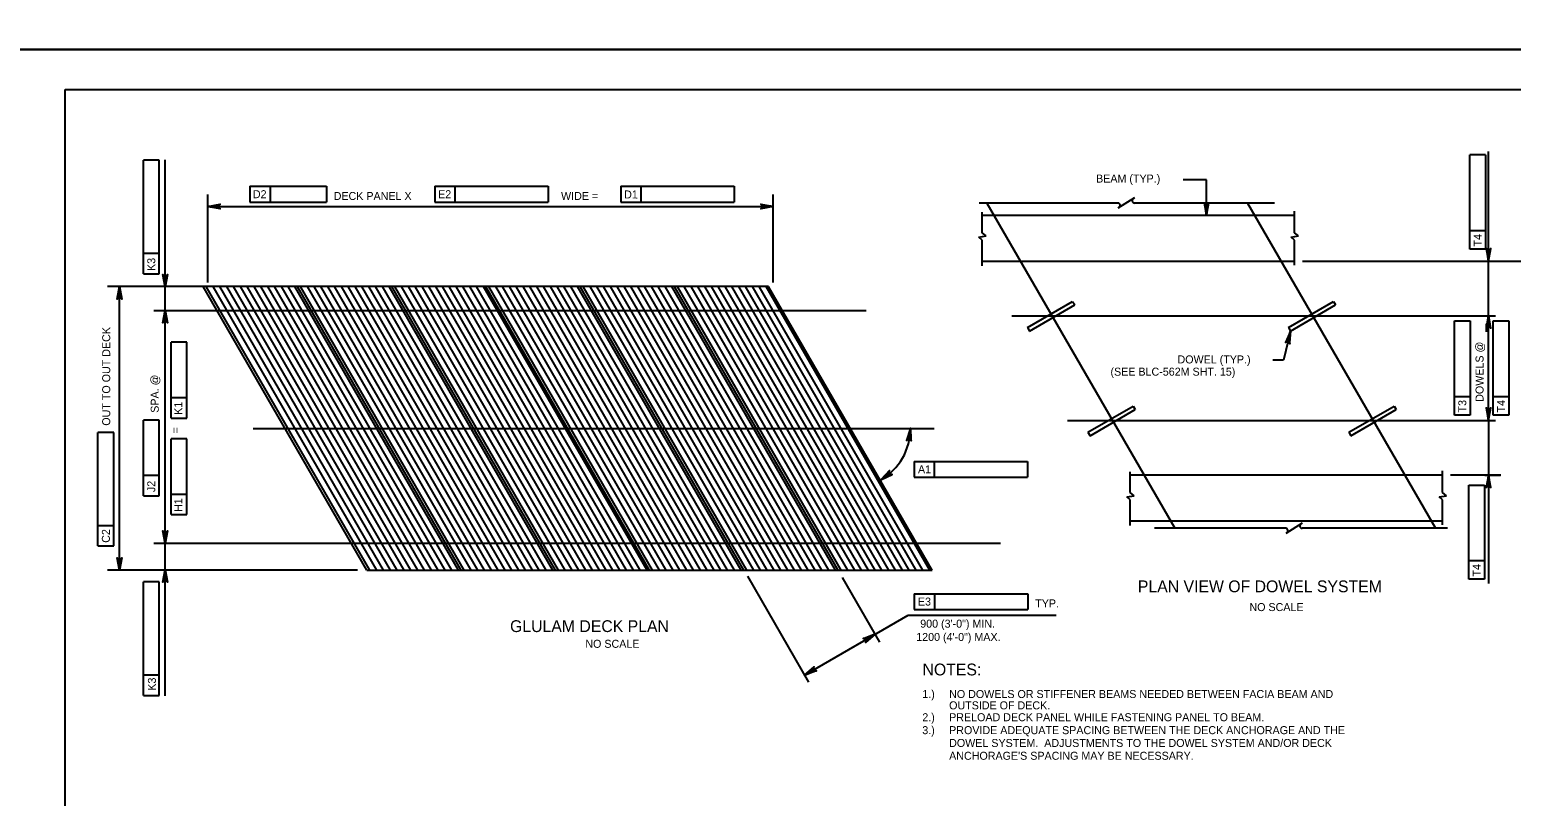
# Model space of a CAD drawing. Extents: x 638263 to 640360, y 293683 to 298655.
# Drawn here: x 639303 to 639859, y 295185 to 295473 of the extents above; entities that cross this region are included whole.
import ezdxf

# ---------------------------------------------------------------- set-up
doc = ezdxf.new("R2010")
doc.units = 0
for name, color, linetype in [('2', 7, 'Continuous'), ('3', 7, 'Continuous'), ('4', 7, 'Continuous'), ('5', 7, 'Continuous'), ('PLT-BNDY', 7, 'Continuous')]:
    doc.layers.add(name, color=color, linetype=linetype)

# ---------------------------------------------------------------- blocks, each defined once
blk = doc.blocks.new('D')
at = {"layer": '3'}
for p, q in [((-0.48575, 0.574125), (-0.574125, 0.48575)), ((0.52325, -0.6115), (-0.574125, 0.48575)), ((0.6115, -0.52325), (-0.48575, 0.574125)), ((0.6115, -0.52325), (0.52325, -0.6115))]:
    blk.add_line(p, q, dxfattribs=at)

msp = doc.modelspace()

# ---------------------------------------------------------------- linework, layer by layer
at = {"layer": '2'}
for p, q in [((639316.46, 294886.46), (639316.46, 295450.46)), ((639316.46, 295450.46), (640102.46, 295450.46)), ((639661.97, 295407.94), (639732.45, 295286.01)), ((639759.81, 295407.94), (639830.29, 295286.01)), ((639580.19, 295376.61), (639368.22, 295376.61)), ((639429.59, 295270.31), (639368.22, 295376.61)), ((639464.92, 295270.31), (639403.55, 295376.61)), ((639500.25, 295270.31), (639438.88, 295376.61)), ((639535.58, 295270.31), (639474.2, 295376.61)), ((639570.9, 295270.31), (639509.53, 295376.61)), ((639606.23, 295270.31), (639544.86, 295376.61)), ((639641.56, 295270.31), (639580.19, 295376.61)), ((639429.59, 295270.31), (639641.56, 295270.31))]:
    msp.add_line(p, q, dxfattribs=at)
at = {"layer": '3'}
for p, q in [((639711.18, 295407.94), (639659.1, 295407.94)), ((639717.33, 295409.87), (639711.16, 295406)), ((639769.93, 295407.94), (639717.39, 295407.94)), ((639660.25, 295396.78), (639660.25, 295404.51)), ((639777.32, 295403.32), (639660.25, 295403.32)), ((639777.32, 295396.78), (639777.32, 295404.88)), ((639659.03, 295395.17), (639661.79, 295395.59)), ((639660.25, 295394.07), (639659.03, 295395.17)), ((639661.79, 295395.59), (639660.25, 295396.78)), ((639660.25, 295384.46), (639660.25, 295394.07)), ((639776.1, 295395.17), (639778.86, 295395.59)), ((639777.32, 295394.07), (639776.1, 295395.17)), ((639778.86, 295395.59), (639777.32, 295396.78)), ((639777.32, 295384.65), (639777.32, 295394.07)), ((639660.25, 295386.19), (639777.32, 295386.19)), ((639784.63, 295365), (639783.84, 295366.36)), ((639671.42, 295365.68), (639852.73, 295365.71)), ((639692.3, 295326.44), (639852.73, 295326.47)), ((639807.31, 295325.76), (639806.52, 295327.12)), ((639715.75, 295299.41), (639715.75, 295307.13)), ((639832.83, 295305.95), (639715.75, 295305.95)), ((639832.83, 295299.41), (639832.83, 295307.51)), ((639714.54, 295297.8), (639717.29, 295298.22)), ((639715.75, 295296.7), (639714.54, 295297.8)), ((639717.29, 295298.22), (639715.75, 295299.41)), ((639715.75, 295287.09), (639715.75, 295296.7)), ((639831.61, 295297.8), (639834.37, 295298.22)), ((639832.83, 295296.7), (639831.61, 295297.8)), ((639834.37, 295298.22), (639832.83, 295299.41)), ((639832.83, 295287.28), (639832.83, 295296.7)), ((639715.75, 295288.82), (639832.83, 295288.82)), ((639774.08, 295286.01), (639724.93, 295286.01)), ((639780.23, 295287.94), (639774.07, 295284.07)), ((639834.78, 295286.01), (639780.3, 295286.01))]:
    msp.add_line(p, q, dxfattribs=at)
for centre, start, end in [((639711.09, 295407.03), 302.1328, 84.6714), ((639717.4, 295408.85), 120, 270), ((639774, 295285.1), 302.1328, 84.6714), ((639780.3, 295286.92), 120, 270)]:
    msp.add_arc(centre, 0.909, start, end, dxfattribs=at)
at = {"layer": '4'}
for p, q in [((639850.12, 295392.21), (639850.12, 295427.29)), ((639351.66, 295423.96), (639345.75, 295423.97)), ((639345.75, 295389.01), (639345.75, 295423.97)), ((639351.66, 295381.44), (639351.66, 295423.96)), ((639353.96, 295223.23), (639353.96, 295424.2)), ((639843.09, 295397.57), (639843.09, 295425.98)), ((639849, 295425.98), (639843.09, 295425.98)), ((639849, 295425.98), (639849, 295390.68)), ((639744.44, 295416.65), (639735.64, 295416.65)), ((639369.91, 295378.18), (639369.91, 295411.09)), ((639385.71, 295414.22), (639393.27, 295414.22)), ((639385.71, 295414.22), (639385.71, 295408.31)), ((639393.27, 295414.22), (639393.27, 295408.31)), ((639393.27, 295414.22), (639414.37, 295414.22)), ((639414.37, 295414.22), (639414.37, 295408.31)), ((639454.98, 295414.22), (639462.54, 295414.22)), ((639454.98, 295414.22), (639454.98, 295408.31)), ((639462.54, 295414.22), (639462.54, 295408.31)), ((639462.54, 295414.22), (639497.5, 295414.22)), ((639497.5, 295414.22), (639497.5, 295408.31)), ((639524.76, 295414.22), (639524.76, 295408.31)), ((639524.76, 295414.22), (639532.32, 295414.22)), ((639532.32, 295414.22), (639532.32, 295408.31)), ((639532.32, 295414.22), (639567.28, 295414.22)), ((639567.28, 295414.22), (639567.28, 295408.31)), ((639581.88, 295378.18), (639581.88, 295411.09)), ((639369.91, 295406.59), (639581.88, 295406.59)), ((639385.71, 295408.31), (639414.37, 295408.31)), ((639454.98, 295408.31), (639497.5, 295408.31)), ((639524.76, 295408.31), (639567.28, 295408.31)), ((639843.09, 295390.68), (639843.09, 295397.57)), ((639849, 295397.57), (639843.09, 295397.57)), ((639345.75, 295381.45), (639345.75, 295389.01)), ((639351.66, 295389.01), (639345.75, 295389.01)), ((639849, 295390.68), (639843.09, 295390.68)), ((639850.12, 295365.71), (639850.12, 295392.21)), ((639780.38, 295386.19), (639881.41, 295386.19)), ((639851.67, 295386.21), (639854.62, 295386.21)), ((639345.75, 295381.45), (639351.66, 295381.44)), ((639435.3, 295376.61), (639332.28, 295376.61)), ((639336.78, 295270.31), (639336.78, 295376.61)), ((639349.67, 295367.65), (639616.76, 295367.65)), ((639837.32, 295328.44), (639837.32, 295363.74)), ((639837.32, 295363.74), (639843.22, 295363.74)), ((639843.22, 295363.74), (639843.22, 295328.44)), ((639849.26, 295362.7), (639849.26, 295359.7)), ((639850.12, 295326.46), (639850.12, 295365.7)), ((639850.32, 295365.7), (639852.73, 295365.7)), ((639850.32, 295365.7), (639852.53, 295365.7)), ((639851.85, 295363.74), (639857.75, 295363.74)), ((639851.85, 295335.33), (639851.85, 295363.74)), ((639857.75, 295363.74), (639857.75, 295328.44)), ((639362.01, 295355.74), (639356.11, 295355.75)), ((639356.11, 295334.74), (639356.11, 295355.75)), ((639362.01, 295327.34), (639362.01, 295355.74)), ((639773.29, 295348.97), (639769.27, 295348.97)), ((639362.01, 295334.9), (639356.11, 295334.9)), ((639356.11, 295327.34), (639356.11, 295334.74)), ((639843.22, 295335.33), (639837.32, 295335.33)), ((639851.85, 295328.44), (639851.85, 295335.33)), ((639857.75, 295335.33), (639851.85, 295335.33)), ((639356.11, 295327.34), (639362.01, 295327.34)), ((639843.22, 295328.44), (639837.32, 295328.44)), ((639850.12, 295329.46), (639850.12, 295332.46)), ((639857.75, 295328.44), (639851.85, 295328.44)), ((639334.64, 295321.89), (639328.73, 295321.9)), ((639328.73, 295286.94), (639328.73, 295321.9)), ((639334.64, 295279.37), (639334.64, 295321.89)), ((639351.66, 295326.57), (639345.75, 295326.58)), ((639345.75, 295305.73), (639345.75, 295326.58)), ((639351.66, 295298.17), (639351.66, 295326.57)), ((639386.9, 295323.46), (639642.27, 295323.46)), ((639850.12, 295326.47), (639850.12, 295265.26)), ((639850.3, 295326.46), (639852.32, 295326.46)), ((639362.01, 295319.51), (639356.11, 295319.52)), ((639356.11, 295298.68), (639356.11, 295319.52)), ((639362.01, 295291.11), (639362.01, 295319.51)), ((639634.76, 295311.06), (639642.33, 295311.06)), ((639634.76, 295311.06), (639634.76, 295305.15)), ((639642.33, 295311.06), (639642.33, 295305.15)), ((639642.33, 295311.06), (639677.28, 295311.06)), ((639677.28, 295311.06), (639677.28, 295305.15)), ((639345.75, 295298.17), (639345.75, 295305.73)), ((639351.66, 295305.73), (639345.75, 295305.73)), ((639634.76, 295305.15), (639677.28, 295305.15)), ((639854.8, 295305.95), (639835.83, 295305.95)), ((639848.76, 295305.95), (639854.62, 295305.95)), ((639842.72, 295266.92), (639842.72, 295302.22)), ((639842.72, 295302.22), (639848.62, 295302.22)), ((639848.62, 295302.22), (639848.62, 295266.92)), ((639345.75, 295298.17), (639351.66, 295298.17)), ((639356.11, 295291.11), (639356.11, 295298.68)), ((639362.01, 295298.67), (639356.11, 295298.68)), ((639356.11, 295291.11), (639362.01, 295291.11)), ((639328.73, 295279.38), (639328.73, 295286.94)), ((639334.64, 295286.93), (639328.73, 295286.94)), ((639328.73, 295279.38), (639334.64, 295279.37)), ((639349.67, 295280.37), (639667.14, 295280.37)), ((639848.62, 295273.81), (639842.72, 295273.81)), ((639426.1, 295270.31), (639332.28, 295270.31)), ((639572.24, 295268.01), (639595.2, 295228.26)), ((639607.79, 295267.61), (639621.82, 295243.34)), ((639848.62, 295266.92), (639842.72, 295266.92)), ((639351.66, 295265.88), (639345.75, 295265.88)), ((639345.75, 295230.92), (639345.75, 295265.88)), ((639351.66, 295223.36), (639351.66, 295265.88)), ((639634.83, 295261.48), (639642.39, 295261.48)), ((639634.83, 295261.48), (639634.83, 295255.58)), ((639642.39, 295261.48), (639642.39, 295255.58)), ((639642.39, 295261.48), (639677.35, 295261.48)), ((639677.35, 295261.48), (639677.35, 295255.58)), ((639634.83, 295255.58), (639677.35, 295255.58)), ((639593.63, 295230.97), (639632.5, 295253.42)), ((639632.5, 295253.42), (639687.96, 295253.42)), ((639345.75, 295223.36), (639345.75, 295230.92)), ((639351.66, 295230.92), (639345.75, 295230.92)), ((639345.75, 295223.36), (639351.66, 295223.36))]:
    msp.add_line(p, q, dxfattribs=at)
for points in [[(639744.44, 295403.32), (639744.44, 295416.65)], [(639369.91, 295406.59), (639374.57, 295407.46), (639374.21, 295407.22), (639374.02, 295406.9), (639373.97, 295406.59), (639374.02, 295406.28), (639374.21, 295405.97), (639374.57, 295405.72), (639369.91, 295406.59), (639374.21, 295405.97), (639374.02, 295406.28), (639369.91, 295406.59), (639373.97, 295406.59), (639374.02, 295406.9), (639369.91, 295406.59), (639374.21, 295407.22)], [(639581.88, 295406.59), (639577.22, 295405.72), (639577.57, 295405.97), (639577.76, 295406.28), (639577.81, 295406.59), (639577.76, 295406.9), (639577.57, 295407.22), (639577.22, 295407.46), (639581.88, 295406.59), (639577.57, 295407.22), (639577.76, 295406.9), (639581.88, 295406.59), (639577.81, 295406.59), (639577.76, 295406.28), (639581.88, 295406.59), (639577.57, 295405.97)], [(639744.44, 295403.32), (639745.31, 295407.98), (639745.06, 295407.62), (639744.75, 295407.43), (639744.44, 295407.38), (639744.12, 295407.43), (639743.81, 295407.62), (639743.56, 295407.98), (639744.44, 295403.32), (639743.81, 295407.62), (639744.12, 295407.43), (639744.44, 295403.32), (639744.44, 295407.38), (639744.75, 295407.43), (639744.44, 295403.32), (639745.06, 295407.62)], [(639850.12, 295386.19), (639850.99, 295390.85), (639850.75, 295390.5), (639850.43, 295390.31), (639850.12, 295390.26), (639849.81, 295390.31), (639849.5, 295390.5), (639849.25, 295390.85), (639850.12, 295386.19), (639849.5, 295390.5), (639849.81, 295390.31), (639850.12, 295386.19), (639850.12, 295390.26), (639850.43, 295390.31), (639850.12, 295386.19), (639850.75, 295390.5)], [(639353.96, 295376.5), (639353.08, 295381.16), (639353.33, 295380.8), (639353.65, 295380.61), (639353.96, 295380.56), (639354.27, 295380.61), (639354.58, 295380.8), (639354.83, 295381.16), (639353.96, 295376.5), (639354.58, 295380.8), (639354.27, 295380.61), (639353.96, 295376.5), (639353.96, 295380.56), (639353.65, 295380.61), (639353.96, 295376.5), (639353.33, 295380.8)], [(639336.78, 295376.61), (639337.66, 295371.95), (639337.41, 295372.31), (639337.1, 295372.5), (639336.78, 295372.55), (639336.47, 295372.5), (639336.16, 295372.31), (639335.91, 295371.95), (639336.78, 295376.61), (639336.16, 295372.31), (639336.47, 295372.5), (639336.78, 295376.61), (639336.78, 295372.55), (639337.1, 295372.5), (639336.78, 295376.61), (639337.41, 295372.31)], [(639353.96, 295367.65), (639354.83, 295362.99), (639354.58, 295363.35), (639354.27, 295363.53), (639353.96, 295363.58), (639353.65, 295363.53), (639353.33, 295363.35), (639353.08, 295362.99), (639353.96, 295367.65), (639353.33, 295363.35), (639353.65, 295363.53), (639353.96, 295367.65), (639353.96, 295363.58), (639354.27, 295363.53), (639353.96, 295367.65), (639354.58, 295363.35)], [(639850.12, 295365.71), (639849.25, 295361.05), (639849.5, 295361.41), (639849.81, 295361.59), (639850.12, 295361.64), (639850.43, 295361.59), (639850.75, 295361.41), (639850.99, 295361.05), (639850.12, 295365.71), (639850.75, 295361.41), (639850.43, 295361.59), (639850.12, 295365.71), (639850.12, 295361.64), (639849.81, 295361.59), (639850.12, 295365.71), (639849.5, 295361.41)], [(639775.88, 295359.94), (639773.29, 295348.97)], [(639775.88, 295359.94), (639773.96, 295355.6), (639774.28, 295355.9), (639774.63, 295356), (639774.94, 295355.98), (639775.24, 295355.86), (639775.5, 295355.61), (639775.66, 295355.2), (639775.88, 295359.94), (639775.5, 295355.61), (639775.24, 295355.86), (639775.88, 295359.94), (639774.94, 295355.98), (639774.63, 295356), (639775.88, 295359.94), (639774.28, 295355.9)], [(639850.12, 295326.47), (639850.99, 295331.13), (639850.75, 295330.77), (639850.43, 295330.59), (639850.12, 295330.53), (639849.81, 295330.59), (639849.5, 295330.77), (639849.25, 295331.13), (639850.12, 295326.47), (639849.5, 295330.77), (639849.81, 295330.59), (639850.12, 295326.47), (639850.12, 295330.53), (639850.43, 295330.59), (639850.12, 295326.47), (639850.75, 295330.77)], [(639633.39, 295323.49), (639631.94, 295318.97), (639632.23, 295319.3), (639632.57, 295319.44), (639632.88, 295319.46), (639633.19, 295319.36), (639633.48, 295319.14), (639633.68, 295318.75), (639633.39, 295323.49), (639633.48, 295319.14), (639633.19, 295319.36), (639633.39, 295323.49), (639632.88, 295319.46), (639632.57, 295319.44), (639633.39, 295323.49), (639632.23, 295319.3)], [(639622.26, 295304.16), (639626.54, 295306.2), (639626.1, 295306.19), (639625.77, 295306.33), (639625.54, 295306.55), (639625.4, 295306.83), (639625.37, 295307.2), (639625.51, 295307.61), (639622.26, 295304.16), (639625.37, 295307.2), (639625.4, 295306.83), (639622.26, 295304.16), (639625.54, 295306.55), (639625.77, 295306.33), (639622.26, 295304.16), (639626.1, 295306.19)], [(639850.12, 295305.95), (639849.25, 295301.29), (639849.5, 295301.65), (639849.81, 295301.83), (639850.12, 295301.89), (639850.43, 295301.83), (639850.75, 295301.65), (639850.99, 295301.29), (639850.12, 295305.95), (639850.75, 295301.65), (639850.43, 295301.83), (639850.12, 295305.95), (639850.12, 295301.89), (639849.81, 295301.83), (639850.12, 295305.95), (639849.5, 295301.65)], [(639353.96, 295280.37), (639353.08, 295285.03), (639353.33, 295284.67), (639353.65, 295284.49), (639353.96, 295284.43), (639354.27, 295284.49), (639354.58, 295284.67), (639354.83, 295285.03), (639353.96, 295280.37), (639354.58, 295284.67), (639354.27, 295284.49), (639353.96, 295280.37), (639353.96, 295284.43), (639353.65, 295284.49), (639353.96, 295280.37), (639353.33, 295284.67)], [(639336.78, 295270.31), (639335.91, 295274.97), (639336.16, 295274.62), (639336.47, 295274.43), (639336.78, 295274.38), (639337.1, 295274.43), (639337.41, 295274.62), (639337.66, 295274.97), (639336.78, 295270.31), (639337.41, 295274.62), (639337.1, 295274.43), (639336.78, 295270.31), (639336.78, 295274.38), (639336.47, 295274.43), (639336.78, 295270.31), (639336.16, 295274.62)], [(639353.96, 295270.43), (639354.83, 295265.77), (639354.58, 295266.12), (639354.27, 295266.31), (639353.96, 295266.36), (639353.65, 295266.31), (639353.33, 295266.12), (639353.08, 295265.77), (639353.96, 295270.43), (639353.33, 295266.12), (639353.65, 295266.31), (639353.96, 295270.43), (639353.96, 295266.36), (639354.27, 295266.31), (639353.96, 295270.43), (639354.58, 295266.12)], [(639620.12, 295246.27), (639616.52, 295243.19), (639616.71, 295243.58), (639616.71, 295243.95), (639616.6, 295244.24), (639616.4, 295244.49), (639616.08, 295244.66), (639615.65, 295244.7), (639620.12, 295246.27), (639616.08, 295244.66), (639616.4, 295244.49), (639620.12, 295246.27), (639616.6, 295244.24), (639616.71, 295243.95), (639620.12, 295246.27), (639616.71, 295243.58)], [(639593.63, 295230.97), (639597.23, 295234.06), (639597.05, 295233.67), (639597.04, 295233.3), (639597.15, 295233), (639597.35, 295232.76), (639597.67, 295232.58), (639598.11, 295232.55), (639593.63, 295230.97), (639597.67, 295232.58), (639597.35, 295232.76), (639593.63, 295230.97), (639597.15, 295233), (639597.04, 295233.3), (639593.63, 295230.97), (639597.05, 295233.67)]]:
    msp.add_lwpolyline(points, dxfattribs=at)
for points in [[(639744.44, 295403.32), (639744.4, 295403.44), (639744.46, 295403.44)], [(639850.62, 295362.7), (639849.62, 295362.7), (639850.12, 295365.7)], [(639775.88, 295359.94), (639775.88, 295359.82), (639775.82, 295359.83)]]:
    msp.add_lwpolyline(points, close=True, dxfattribs=at)
msp.add_arc((639611.11, 295323.46), 22.28, 299.9994, 0.0006, dxfattribs=at)
at = {"layer": '5'}
for p, q in [((639430.72, 295270.31), (639369.35, 295376.61)), ((639433.28, 295270.31), (639371.9, 295376.61)), ((639435.83, 295270.31), (639374.46, 295376.61)), ((639438.39, 295270.31), (639377.02, 295376.61)), ((639440.95, 295270.31), (639379.58, 295376.61)), ((639443.5, 295270.31), (639382.13, 295376.61)), ((639446.06, 295270.31), (639384.69, 295376.61)), ((639448.62, 295270.31), (639387.25, 295376.61)), ((639451.18, 295270.31), (639389.8, 295376.61)), ((639453.73, 295270.31), (639392.36, 295376.61)), ((639456.29, 295270.31), (639394.92, 295376.61)), ((639458.85, 295270.31), (639397.48, 295376.61)), ((639461.4, 295270.31), (639400.03, 295376.61)), ((639463.96, 295270.31), (639402.59, 295376.61)), ((639466.05, 295270.31), (639404.67, 295376.61)), ((639468.6, 295270.31), (639407.23, 295376.61)), ((639471.16, 295270.31), (639409.79, 295376.61)), ((639473.72, 295270.31), (639412.35, 295376.61)), ((639476.28, 295270.31), (639414.9, 295376.61)), ((639478.83, 295270.31), (639417.46, 295376.61)), ((639481.39, 295270.31), (639420.02, 295376.61)), ((639483.95, 295270.31), (639422.57, 295376.61)), ((639486.5, 295270.31), (639425.13, 295376.61)), ((639489.06, 295270.31), (639427.69, 295376.61)), ((639491.62, 295270.31), (639430.25, 295376.61)), ((639494.18, 295270.31), (639432.8, 295376.61)), ((639496.73, 295270.31), (639435.36, 295376.61)), ((639499.29, 295270.31), (639437.92, 295376.61)), ((639501.37, 295270.31), (639440, 295376.61)), ((639503.93, 295270.31), (639442.56, 295376.61)), ((639506.49, 295270.31), (639445.12, 295376.61)), ((639509.05, 295270.31), (639447.67, 295376.61)), ((639511.6, 295270.31), (639450.23, 295376.61)), ((639514.16, 295270.31), (639452.79, 295376.61)), ((639516.72, 295270.31), (639455.35, 295376.61)), ((639519.27, 295270.31), (639457.9, 295376.61)), ((639521.83, 295270.31), (639460.46, 295376.61)), ((639524.39, 295270.31), (639463.02, 295376.61)), ((639526.95, 295270.31), (639465.57, 295376.61)), ((639529.5, 295270.31), (639468.13, 295376.61)), ((639532.06, 295270.31), (639470.69, 295376.61)), ((639534.62, 295270.31), (639473.25, 295376.61)), ((639536.7, 295270.31), (639475.33, 295376.61)), ((639539.26, 295270.31), (639477.89, 295376.61)), ((639541.82, 295270.31), (639480.45, 295376.61)), ((639544.37, 295270.31), (639483, 295376.61)), ((639546.93, 295270.31), (639485.56, 295376.61)), ((639549.49, 295270.31), (639488.12, 295376.61)), ((639552.05, 295270.31), (639490.67, 295376.61)), ((639554.6, 295270.31), (639493.23, 295376.61)), ((639557.16, 295270.31), (639495.79, 295376.61)), ((639559.72, 295270.31), (639498.35, 295376.61)), ((639562.27, 295270.31), (639500.9, 295376.61)), ((639564.83, 295270.31), (639503.46, 295376.61)), ((639567.39, 295270.31), (639506.02, 295376.61)), ((639569.95, 295270.31), (639508.57, 295376.61)), ((639572.03, 295270.31), (639510.66, 295376.61)), ((639574.59, 295270.31), (639513.22, 295376.61)), ((639577.15, 295270.31), (639515.77, 295376.61)), ((639579.7, 295270.31), (639518.33, 295376.61)), ((639582.26, 295270.31), (639520.89, 295376.61)), ((639584.82, 295270.31), (639523.45, 295376.61)), ((639587.38, 295270.31), (639526, 295376.61)), ((639589.93, 295270.31), (639528.56, 295376.61)), ((639592.49, 295270.31), (639531.12, 295376.61)), ((639595.05, 295270.31), (639533.67, 295376.61)), ((639597.6, 295270.31), (639536.23, 295376.61)), ((639600.16, 295270.31), (639538.79, 295376.61)), ((639602.72, 295270.31), (639541.35, 295376.61)), ((639605.28, 295270.31), (639543.9, 295376.61)), ((639607.36, 295270.31), (639545.99, 295376.61)), ((639609.92, 295270.31), (639548.55, 295376.61)), ((639612.48, 295270.31), (639551.1, 295376.61)), ((639615.03, 295270.31), (639553.66, 295376.61)), ((639617.59, 295270.31), (639556.22, 295376.61)), ((639620.15, 295270.31), (639558.77, 295376.61)), ((639622.7, 295270.31), (639561.33, 295376.61)), ((639625.26, 295270.31), (639563.89, 295376.61)), ((639627.82, 295270.31), (639566.45, 295376.61)), ((639630.38, 295270.31), (639569, 295376.61)), ((639632.93, 295270.31), (639571.56, 295376.61)), ((639635.49, 295270.31), (639574.12, 295376.61)), ((639638.05, 295270.31), (639576.67, 295376.61)), ((639640.6, 295270.31), (639579.23, 295376.61))]:
    msp.add_line(p, q, dxfattribs=at)
at = {"layer": 'PLT-BNDY'}
for points in [[(639276.46, 296059.46), (640117.46, 296059.46), (640117.46, 295465.46), (639276.46, 295465.46)], [(639276.46, 295465.46), (640117.46, 295465.46), (640117.46, 294871.46), (639276.46, 294871.46)]]:
    msp.add_lwpolyline(points, close=True, dxfattribs=at)

# ---------------------------------------------------------------- block references
at = {"layer": '4', "xscale": 12.59905511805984, "yscale": -12.599055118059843, "rotation": 165.02915150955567}
for p in [(639686.4, 295365.68), (639784.24, 295365.68), (639709.08, 295326.44), (639806.92, 295326.44)]:
    msp.add_blockref('D', p, dxfattribs=at)

# ---------------------------------------------------------------- texts
at = {"layer": '4'}
for s, height, p in [('BEAM (TYP.)', 3, (639702.98, 295415.62)), ('DECK PANEL X', 3, (639417.11, 295409.09)), ('WIDE =', 3, (639502.36, 295409.09)), ('DOWEL (TYP.)', 3, (639733.51, 295347.81)), ('(SEE BLC-562M SHT. 15)', 3, (639708.38, 295343.22)), ('PLAN VIEW OF DOWEL SYSTEM', 4.4292, (639718.65, 295262.01)), ('NO SCALE', 3, (639760.49, 295254.96)), ('GLULAM DECK PLAN', 4.4292, (639483.24, 295247.09)), ('NO SCALE', 3, (639511.47, 295241.19)), ('NOTES:', 4.429, (639637.9, 295230.84)), ('1.)', 3, (639637.82, 295222.36)), ('NO DOWELS OR STIFFENER BEAMS NEEDED BETWEEN FACIA BEAM AND ', 3, (639647.88, 295222.36)), ('2.)', 3, (639637.82, 295213.66)), ('OUTSIDE OF DECK.', 3, (639647.88, 295218.11)), ('PRELOAD DECK PANEL WHILE FASTENING PANEL TO BEAM.', 3, (639647.88, 295213.66)), ('3.)', 3, (639637.82, 295208.81)), ('PROVIDE ADEQUATE SPACING BETWEEN THE DECK ANCHORAGE AND THE ', 3, (639647.88, 295208.81)), ('DOWEL SYSTEM.  ADJUSTMENTS TO THE DOWEL SYSTEM AND/OR DECK', 3, (639647.88, 295204.01)), ("ANCHORAGE'S SPACING MAY BE NECESSARY.", 3, (639647.88, 295199.21))]:
    msp.add_text(s, height=height, dxfattribs=at).set_placement(p)
for s, rotation, p in [('D2', 359.9382, (639386.8, 295409.76)), ('E2', 359.9382, (639456.27, 295409.76)), ('D1', 359.9382, (639526.01, 295409.65)), ('T4', 90, (639847.57, 295391.66)), ('K3', 89.9382, (639350.21, 295382.47)), ('OUT TO OUT DECK', 90, (639333.32, 295324.46)), ('DOWELS @', 90, (639848.27, 295333.41)), ('SPA. @', 90, (639351.51, 295329.31)), ('K1', 89.9382, (639360.32, 295328.54)), ('T3', 90, (639841.79, 295329.42)), ('T4', 90, (639856.33, 295329.42)), ('=', 90, (639359.24, 295321.55)), ('A1', 359.9382, (639636.2, 295306.61)), ('J2', 89.9382, (639350.21, 295299.56)), ('H1', 89.9382, (639360.32, 295292.11)), ('C2', 89.9382, (639333.19, 295280.56)), ('T4', 90, (639847.2, 295267.9)), ('E3', 359.9382, (639636.17, 295257.03)), ('TYP.', 359.9382, (639680.17, 295256.34)), ('900 (3\'-0") MIN.', 359.9382, (639637.04, 295248.75)), ('1200 (4\'-0") MAX.', 359.9382, (639635.54, 295243.76)), ('K3', 89.9382, (639350.45, 295225.11))]:
    msp.add_text(s, height=3, rotation=rotation, dxfattribs=at).set_placement(p)

doc.saveas('drawing.dxf')
